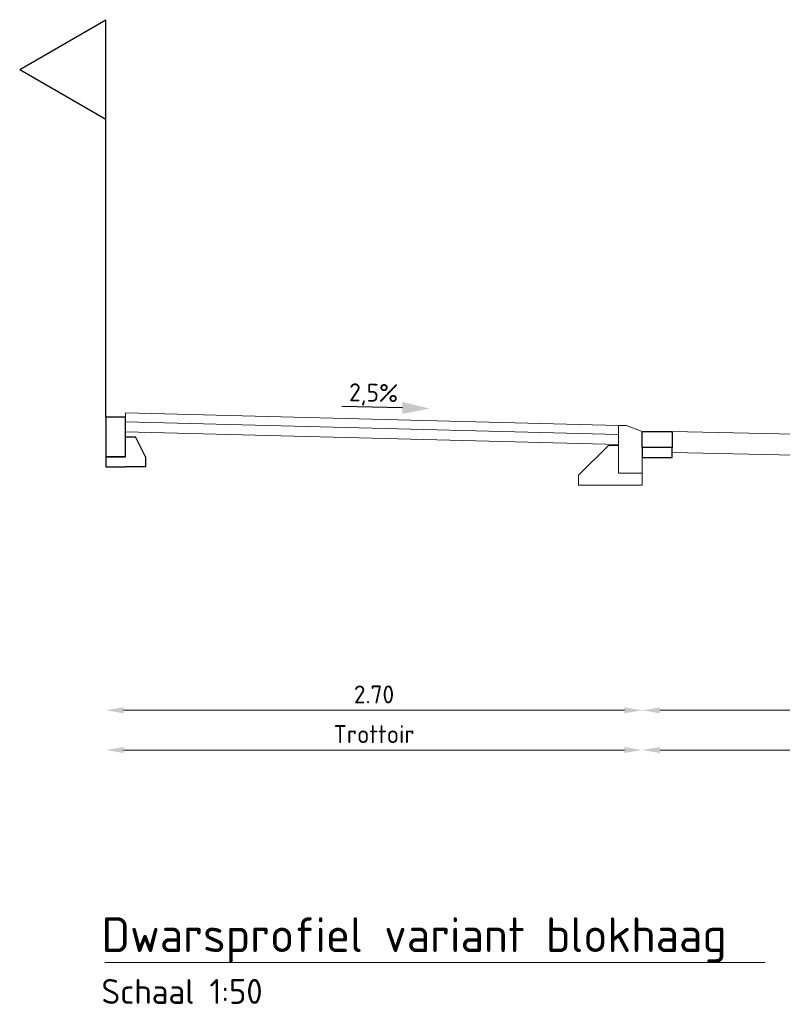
# Model space of a CAD drawing. Header units: metres. Extents: x 196651 to 397723, y 354703 to 710691.
# Tile 284 of 322: x 198843.35 to 198847.19, y 355785.86 to 355790.81. Entities that reach past the tile are written whole.
import ezdxf

# ---------------------------------------------------------------- set-up
doc = ezdxf.new("R2010")
doc.units = ezdxf.units.M
doc.header["$MEASUREMENT"] = 0
for name, color, linetype, lineweight in [('99-tekst35', 3, 'Continuous', 0), ('N-WE-OG-TERREIN_ERF-S', 7, 'Continuous', 25), ('X-XX-AL-AANPIJLING-M', 7, 'Continuous', 18), ('X-XX-XX-DETAIL1-G', 1, 'Continuous', 18)]:
    doc.layers.add(name, color=color, linetype=linetype, lineweight=lineweight)
doc.layers.add('X-XX-NIEUW-DETAIL-S', color=1, linetype='Continuous')
doc.styles.add('NLCS-ISO', font='NLCS-ISO.ttf')
doc.styles.add('NLCS-ISO-T18', font='NLCS-ISO.ttf')
doc.dimstyles.new('Jens 1_50 - standaard', dxfattribs={"dimscale": 0.05, "dimtxt": 1.8, "dimasz": 1.8, "dimexe": 2, "dimexo": 2, "dimgap": 0.7, "dimtad": 1, "dimzin": 0, "dimdsep": 46, "dimtxsty": 'NLCS-ISO', "dimcen": 2.5, "dimdle": 2, "dimse1": 1, "dimse2": 1, "dimclrd": 256, "dimclre": 256, "dimclrt": 256, "dimadec": 1, "dimazin": 0, "dimtfac": 1, "dimtdec": 3, "dimtofl": 0, "dimtmove": 1, "dimatfit": 0, "dimfxl": 2, "dimfxlon": 1, "dimtfillclr": 254, "dimtolj": 1, "dimtzin": 0, "dimlwd": 18, "dimlwe": 18, "dimarcsym": 0})

# ---------------------------------------------------------------- blocks, each defined once
blk = doc.blocks.new('SOG-ERFGRENS_LINKS-D')
for p, q in [((-0.433, 1.75), (0, 2)), ((0, 1.5), (0, 2)), ((-0.433, 1.75), (0, 1.5)), ((0, 0), (0, 1.5))]:
    blk.add_line(p, q)
blk = doc.blocks.new('*D1653')
at = {"layer": 'Defpoints', "color": 0, "transparency": 16777216}
for p in [(198846.4871, 355788.7406), (198848.4871, 355788.7006), (198848.4871, 355787.3373)]:
    blk.add_point(p, dxfattribs=at)
at = {"layer": 'X-XX-AL-AANPIJLING-M', "linetype": 'Continuous', "lineweight": 18, "transparency": 16777216}
blk.add_line((198846.5771, 355787.3373), (198848.3971, 355787.3373), dxfattribs=at)
at = {"layer": 'X-XX-AL-AANPIJLING-M', "transparency": 16777216}
for points in [[(198846.5771, 355787.3523), (198846.5771, 355787.3223), (198846.4871, 355787.3373)], [(198848.3971, 355787.3523), (198848.3971, 355787.3223), (198848.4871, 355787.3373)]]:
    blk.add_solid(points, dxfattribs=at)
at = {"layer": 'X-XX-AL-AANPIJLING-M', "transparency": 16777216, "insert": (198847.4871, 355787.4173), "char_height": 0.09, "attachment_point": 5, "style": 'NLCS-ISO'}
blk.add_mtext('\\A1;2.00', dxfattribs=at)
blk = doc.blocks.new('*D1654')
at = {"layer": 'Defpoints', "color": 0, "transparency": 16777216}
for p in [(198843.7879, 355788.6167), (198846.4871, 355788.5306), (198846.4871, 355787.1375)]:
    blk.add_point(p, dxfattribs=at)
at = {"layer": 'X-XX-AL-AANPIJLING-M', "linetype": 'Continuous', "lineweight": 18, "transparency": 16777216}
blk.add_line((198843.8779, 355787.1375), (198846.3971, 355787.1375), dxfattribs=at)
at = {"layer": 'X-XX-AL-AANPIJLING-M', "transparency": 16777216}
for points in [[(198843.8779, 355787.1525), (198843.8779, 355787.1225), (198843.7879, 355787.1375)], [(198846.3971, 355787.1525), (198846.3971, 355787.1225), (198846.4871, 355787.1375)]]:
    blk.add_solid(points, dxfattribs=at)
at = {"layer": 'X-XX-AL-AANPIJLING-M', "transparency": 16777216, "insert": (198845.1375, 355787.2175), "char_height": 0.09, "attachment_point": 5, "style": 'NLCS-ISO'}
blk.add_mtext('\\A1;Trottoir', dxfattribs=at)
blk = doc.blocks.new('*D1655')
at = {"layer": 'Defpoints', "color": 0, "transparency": 16777216}
for p in [(198848.4871, 355788.7006), (198846.4871, 355788.5306), (198848.4871, 355787.1375)]:
    blk.add_point(p, dxfattribs=at)
at = {"layer": 'X-XX-AL-AANPIJLING-M', "linetype": 'Continuous', "lineweight": 18, "transparency": 16777216}
blk.add_line((198846.5771, 355787.1375), (198848.3971, 355787.1375), dxfattribs=at)
at = {"layer": 'X-XX-AL-AANPIJLING-M', "transparency": 16777216}
for points in [[(198846.5771, 355787.1525), (198846.5771, 355787.1225), (198846.4871, 355787.1375)], [(198848.3971, 355787.1525), (198848.3971, 355787.1225), (198848.4871, 355787.1375)]]:
    blk.add_solid(points, dxfattribs=at)
at = {"layer": 'X-XX-AL-AANPIJLING-M', "transparency": 16777216, "insert": (198847.4871, 355787.231), "char_height": 0.09, "attachment_point": 5, "style": 'NLCS-ISO'}
blk.add_mtext('\\A1;Fietspad', dxfattribs=at)
blk = doc.blocks.new('*U175')
blk.add_lwpolyline([(0.1, 0), (0, 0), (0, -0.2), (0.1, -0.2), (0.1, 0)], close=True)
for points in [[(0.1, -0.2), (0.1, -0.1), (0.15, -0.1)], [(0.1, -0.2), (0, -0.2), (0, -0.25), (0.1, -0.25)], [(0.2, -0.25), (0.1, -0.25)]]:
    blk.add_lwpolyline(points)
at = {"flags": 128}
for points in [[(0.2, -0.2), (0.15, -0.1)], [(0.2, -0.2), (0.2, -0.25)]]:
    blk.add_lwpolyline(points, dxfattribs=at)
blk = doc.blocks.new('*D1656')
at = {"layer": 'Defpoints', "color": 0, "transparency": 16777216}
for p in [(198843.7878, 355788.8136), (198846.4871, 355788.7406), (198846.4871, 355787.3373)]:
    blk.add_point(p, dxfattribs=at)
at = {"layer": 'X-XX-AL-AANPIJLING-M', "linetype": 'Continuous', "lineweight": 18, "transparency": 16777216}
blk.add_line((198843.8778, 355787.3373), (198846.3971, 355787.3373), dxfattribs=at)
at = {"layer": 'X-XX-AL-AANPIJLING-M', "transparency": 16777216}
for points in [[(198843.8778, 355787.3523), (198843.8778, 355787.3223), (198843.7878, 355787.3373)], [(198846.3971, 355787.3523), (198846.3971, 355787.3223), (198846.4871, 355787.3373)]]:
    blk.add_solid(points, dxfattribs=at)
at = {"layer": 'X-XX-AL-AANPIJLING-M', "transparency": 16777216, "insert": (198845.1374, 355787.4173), "char_height": 0.09, "attachment_point": 5, "style": 'NLCS-ISO'}
blk.add_mtext('\\A1;2.70', dxfattribs=at)
blk = doc.blocks.new('JENS-DETAIL-GOOTTEGEL')
for points in [[(0, 0), (0.15, 0), (0.15, -0.08), (0, -0.08)], [(0, -0.08), (0, -0.13), (0.15, -0.13), (0.15, -0.08)]]:
    blk.add_lwpolyline(points, close=True)

msp = doc.modelspace()

# ---------------------------------------------------------------- hatches: boundary and pattern name
msp.add_hatch(color=5).paths.add_polyline_path([(198845.2794, 355788.8292), (198845.2807, 355788.8892), (198845.4177, 355788.8563)])

# ---------------------------------------------------------------- linework, layer by layer
at = {"color": 5, "flags": 128}
msp.add_lwpolyline([(198845.28, 355788.8592), (198844.9748, 355788.8658)], dxfattribs=at)
at = {"layer": '99-tekst35', "flags": 128}
msp.add_lwpolyline([(198843.7835, 355786.0678), (198847.1062, 355786.0678)], dxfattribs=at)
at = {"layer": 'X-XX-XX-DETAIL1-G', "flags": 128}
for points in [[(198843.8878, 355788.8343), (198843.8878, 355788.8136)], [(198843.8878, 355788.8343), (198846.3671, 355788.7706)], [(198843.8878, 355788.7892), (198846.3671, 355788.7256)], [(198843.8878, 355788.7392), (198846.3671, 355788.6756)], [(198848.4871, 355788.7006), (198846.6371, 355788.7406)], [(198848.4848, 355788.5956), (198846.6371, 355788.6356)]]:
    msp.add_lwpolyline(points, dxfattribs=at)
for points in [[(198846.4871, 355788.7406), (198846.4871, 355788.5306), (198846.3671, 355788.5306), (198846.3671, 355788.7706), (198846.4071, 355788.7706)], [(198846.3671, 355788.4706), (198846.1671, 355788.4706), (198846.1671, 355788.5206), (198846.3171, 355788.6706), (198846.3671, 355788.6706), (198846.3671, 355788.5306), (198846.4871, 355788.5306), (198846.4871, 355788.4706)]]:
    msp.add_lwpolyline(points, close=True, dxfattribs=at)

# ---------------------------------------------------------------- block references
at = {"layer": 'N-WE-OG-TERREIN_ERF-S'}
msp.add_blockref('SOG-ERFGRENS_LINKS-D', (198843.7878, 355788.8136), dxfattribs=at)
at = {"layer": 'X-XX-NIEUW-DETAIL-S'}
for name, p in [('*U175', (198843.7878, 355788.8136)), ('JENS-DETAIL-GOOTTEGEL', (198846.4871, 355788.7406))]:
    msp.add_blockref(name, p, dxfattribs=at)

# ---------------------------------------------------------------- texts
at = {"insert": (198845.1365, 355788.981), "char_height": 0.09, "width": 1.310814, "attachment_point": 2, "rotation": 358.7589, "style": 'NLCS-ISO-T18'}
msp.add_mtext('2,5%', dxfattribs=at)
at = {"layer": '99-tekst35', "style": 'NLCS-ISO'}
msp.add_text('Dwarsprofiel variant blokhaag', height=0.175, dxfattribs=at).set_placement((198843.7663, 355786.1202))
at = {"layer": '99-tekst35', "color": 1, "style": 'NLCS-ISO'}
msp.add_text('Schaal 1:50', height=0.125, dxfattribs=at).set_placement((198843.7663, 355785.8598))

# ---------------------------------------------------------------- dimensions: what is measured, and where the dimension line sits
at = {"layer": 'X-XX-AL-AANPIJLING-M'}
for base, p1, p2, picture, middle in [((198846.4871, 355787.3373), (198843.7878, 355788.8136), (198846.4871, 355788.7406), '*D1656', (198845.1374, 355787.4173)), ((198848.4871, 355787.3373), (198846.4871, 355788.7406), (198848.4871, 355788.7006), '*D1653', (198847.4871, 355787.4173))]:
    dim = msp.add_linear_dim(base=base, p1=p1, p2=p2, dimstyle='Jens 1_50 - standaard', dxfattribs=at)
    dim.commit()
    dim.dimension.update_dxf_attribs({"geometry": picture, "text_midpoint": middle})
for base, p1, p2, text, picture, middle in [((198848.4871, 355787.1375), (198846.4871, 355788.5306), (198848.4871, 355788.7006), 'Fietspad', '*D1655', (198847.4871, 355787.231)), ((198846.4871, 355787.1375), (198843.7879, 355788.6167), (198846.4871, 355788.5306), 'Trottoir', '*D1654', (198845.1375, 355787.2175))]:
    dim = msp.add_linear_dim(base=base, p1=p1, p2=p2, text=text, dimstyle='Jens 1_50 - standaard', dxfattribs=at)
    dim.commit()
    dim.dimension.update_dxf_attribs({"geometry": picture, "text_midpoint": middle})

doc.saveas('drawing.dxf')
